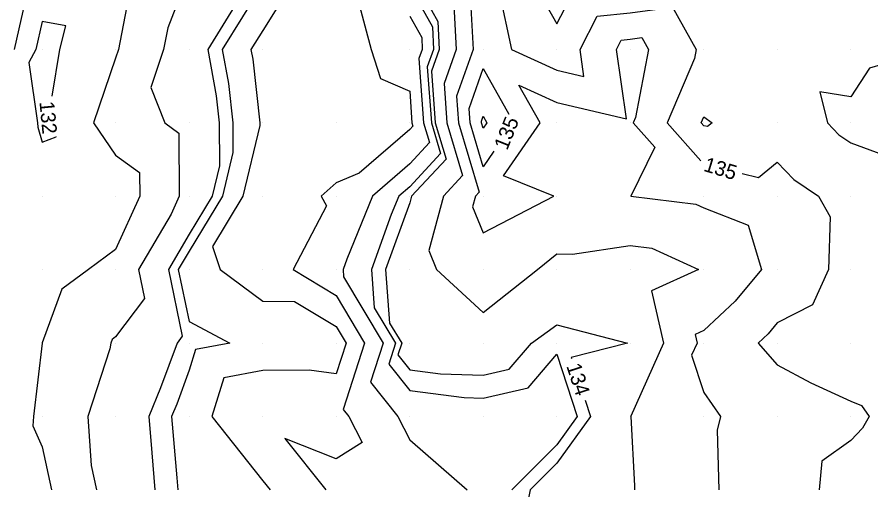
# Model space of a CAD drawing. Extents: x 2354170 to 2357230, y 866100 to 868290.
# Drawn here: x 2354276.5 to 2354392.7, y 867750 to 867814.4 of the extents above; entities that cross this region are included whole.
import ezdxf

# ---------------------------------------------------------------- set-up
doc = ezdxf.new("R2010")
doc.units = 0
for name, color, linetype in [('Default', 7, 'Continuous'), ('DTM Contours Major', 7, 'Continuous'), ('DTM Contours Major Text', 7, 'Continuous'), ('DTM Contours Minor', 7, 'Continuous'), ('DTM Contours Minor Text', 7, 'Continuous'), ('Exist DTM QL2 LIDAR Elevation Point', 7, 'Continuous')]:
    doc.layers.add(name, color=color, linetype=linetype)

msp = doc.modelspace()

# ---------------------------------------------------------------- linework, layer by layer
at = {"layer": 'Default'}
for points in [[(2354303.81, 867842.92), (2354305.86, 867840.02), (2354306.94, 867836.99), (2354305.94, 867830.02), (2354304.36, 867824.42), (2354308.13, 867820.02), (2354306.58, 867816.64), (2354302.49, 867810.02), (2354303.63, 867803.69), (2354304.04, 867800.02), (2354304.08, 867794.14), (2354303.09, 867790.02), (2354299.96, 867784.84), (2354297.13, 867780.02), (2354299.03, 867770.95), (2354298.32, 867770.02), (2354296.07, 867763.92), (2354294.46, 867760.02), (2354294.9, 867755.09), (2354295.31, 867750.03)], [(2354374.53, 867823.54), (2354373.97, 867824.03), (2354369.96, 867825.65), (2354366.33, 867826.39), (2354359.96, 867826.13), (2354356.51, 867826.57), (2354349.96, 867824.01), (2354340.92, 867820.02), (2354342.13, 867817.85), (2354343.82, 867810.02), (2354349.96, 867807.2), (2354353.66, 867806.32), (2354353.13, 867810.02), (2354355.46, 867814.53), (2354359.96, 867814.99), (2354365.71, 867815.76), (2354368.94, 867810.02), (2354368.7, 867808.76), (2354365, 867800.02), (2354369.55, 867794.82)], [(2354276.21, 867810.02), (2354278.01, 867818.07), (2354277.71, 867820.02), (2354275.48, 867825.54)], [(2354349.96, 867821.64), (2354346.29, 867820.02), (2354349.96, 867813.47), (2354352.2, 867817.79), (2354359.96, 867818.6), (2354369.86, 867819.92), (2354369.96, 867819.74), (2354370.17, 867820.02), (2354370.06, 867820.12), (2354369.96, 867820.15), (2354361.77, 867821.83), (2354359.96, 867821.75), (2354352.62, 867822.68), (2354349.96, 867821.64)], [(2354299.79, 867820.02), (2354297.04, 867812.95), (2354296.47, 867810.02), (2354294.76, 867804.81), (2354296.63, 867800.02), (2354298.55, 867798.61), (2354298.62, 867790.02), (2354297.52, 867787.58), (2354293.08, 867780.02), (2354293.9, 867776.08), (2354289.96, 867770.87), (2354289.48, 867770.51), (2354289.3, 867770.02), (2354289.19, 867769.25), (2354286.19, 867760.02), (2354286.62, 867753.37), (2354287.35, 867750.02)], [(2354314.62, 867820.02), (2354309.96, 867812.6), (2354308.36, 867810.02), (2354308.61, 867808.67), (2354309.57, 867800.02), (2354309.57, 867799.63), (2354307.26, 867790.02), (2354303.12, 867783.18), (2354304.2, 867780.02), (2354309.96, 867775.73), (2354314.29, 867775.7), (2354319.96, 867772.27), (2354321.31, 867770.02), (2354319.96, 867765.84), (2354316.28, 867766.34), (2354309.96, 867766.3), (2354304.67, 867765.31), (2354303.03, 867760.02), (2354309.96, 867751.27), (2354310.96, 867750.02)], [(2354330.67, 867820.9), (2354330.61, 867820.66), (2354330.33, 867820.02), (2354333.78, 867813.83), (2354333.97, 867810.02), (2354332.92, 867807.06), (2354333.43, 867800.02), (2354334.91, 867795.07), (2354330.21, 867790.02), (2354329.96, 867789.1), (2354326.69, 867780.02), (2354327.23, 867772.75), (2354328.87, 867770.02), (2354328.35, 867768.4), (2354329.96, 867766.36), (2354334.17, 867765.82), (2354339.96, 867765.66), (2354343.51, 867766.47), (2354346.53, 867770.02), (2354349.96, 867772.51), (2354359.57, 867770.02), (2354351.92, 867768.06), (2354351.96, 867767.94)], [(2354291.91, 867818.07), (2354290.36, 867810.02), (2354289.96, 867808.81), (2354286.94, 867800.02), (2354289.96, 867795.63), (2354293.21, 867793.26), (2354293.23, 867790.02), (2354289.96, 867782.78), (2354286.25, 867780.02), (2354282.64, 867777.34), (2354279.96, 867770.05), (2354279.95, 867770.03), (2354279.95, 867770.02), (2354279.95, 867770.01), (2354278.77, 867760.02), (2354278.68, 867758.74), (2354279.96, 867755.88), (2354281.24, 867750.02)], [(2354338.16, 867818.22), (2354338.59, 867810.02), (2354336.33, 867803.66), (2354336.59, 867800.02), (2354339.42, 867790.57), (2354338.91, 867790.02), (2354338.52, 867788.58), (2354339.96, 867785.05), (2354349.57, 867790.02), (2354342.74, 867792.8), (2354347.69, 867800.02), (2354344.83, 867805.15), (2354349.96, 867802.8), (2354359.44, 867800.55), (2354358.08, 867810.02), (2354358.72, 867811.26), (2354359.96, 867811.39), (2354361.55, 867811.61), (2354362.44, 867810.02), (2354360.69, 867800.75), (2354360.38, 867800.02), (2354363.3, 867796.69), (2354360.05, 867790.02), (2354368.88, 867788.93), (2354369.96, 867788.43), (2354376.01, 867786.07), (2354377.84, 867780.02), (2354374.25, 867775.73), (2354369.96, 867771.74), (2354368.78, 867771.2), (2354369.05, 867770.02), (2354368.31, 867768.36), (2354369.96, 867763.27), (2354372.23, 867760.02), (2354371.81, 867758.17), (2354372.02, 867750.02)], [(2354322.8, 867817.18), (2354324.7, 867810.02), (2354326, 867806.06), (2354329.96, 867804.32), (2354330.27, 867800.02), (2354330.41, 867799.58), (2354329.96, 867799.1), (2354323.09, 867793.14), (2354319.96, 867791.86), (2354317.93, 867790.02), (2354318.65, 867788.71), (2354314.09, 867780.02), (2354319.96, 867776.48), (2354323.83, 867770.02), (2354320.91, 867760.97), (2354321.66, 867760.02), (2354323.48, 867756.5), (2354319.96, 867754.26), (2354312.97, 867757.01), (2354318.54, 867750.02)], [(2354335.97, 867816.03), (2354336.28, 867810.02), (2354334.63, 867805.36), (2354335.01, 867800.02), (2354337.16, 867792.82), (2354334.56, 867790.02), (2354332.57, 867782.62), (2354333.63, 867780.02), (2354339.96, 867774.17), (2354347.33, 867780.02), (2354349.96, 867782.17), (2354352.1, 867782.15), (2354359.96, 867783.31), (2354362.9, 867782.95), (2354369.26, 867780.02), (2354362.87, 867777.12), (2354364.48, 867770.02), (2354360.03, 867760.09), (2354360.06, 867760.02), (2354360.53, 867750.58), (2354360.54, 867750.02)], [(2354329.96, 867814.55), (2354331.59, 867811.64), (2354331.67, 867810.02), (2354331.22, 867808.76), (2354331.85, 867800.02), (2354332.66, 867797.32), (2354329.96, 867794.43), (2354324.88, 867790.02), (2354321.4, 867781.46), (2354320.89, 867780.02), (2354320.96, 867779.02), (2354326.35, 867770.02), (2354324.63, 867764.68), (2354328.33, 867760.02), (2354329.96, 867756.85), (2354337.79, 867750.02)], [(2354279.96, 867813.83), (2354279.11, 867810.02), (2354278.17, 867808.23), (2354279.32, 867800.02), (2354279.36, 867799.42), (2354279.96, 867797.39), (2354281.87, 867798.11), (2354281.84, 867798.15)], [(2354281.32, 867803.66), (2354282.35, 867810.02), (2354283.18, 867813.24), (2354279.96, 867813.83)], [(2354399.96, 867809.62), (2354392.52, 867807.46), (2354389.96, 867803.56), (2354385.75, 867804.23), (2354386.8, 867800.02), (2354388.35, 867798.4), (2354389.96, 867797.31), (2354394.29, 867795.69)], [(2354338.17, 867800.02), (2354338.03, 867801.95), (2354339.96, 867807.41), (2354343.43, 867801.17)], [(2354339.75, 867800.02), (2354339.73, 867800.25), (2354339.96, 867800.91), (2354340.46, 867800.02), (2354339.96, 867799.3), (2354339.75, 867800.02)], [(2354369.62, 867800.02), (2354369.96, 867800.84), (2354371.13, 867800.02), (2354370.48, 867799.5), (2354369.96, 867799.62), (2354369.62, 867800.02)], [(2354341.43, 867796.16), (2354339.96, 867794.02), (2354338.17, 867800.02)], [(2354375.18, 867793.11), (2354377.4, 867792.58), (2354379.96, 867794.66), (2354382.23, 867792.28), (2354385.59, 867790.02), (2354387.16, 867787.21), (2354386.92, 867780.02), (2354384.78, 867775.21), (2354379.96, 867772.77), (2354378.71, 867771.27), (2354377.36, 867770.02), (2354379.96, 867767.07), (2354384.54, 867764.59), (2354389.96, 867762.1), (2354391.44, 867761.5), (2354392.48, 867760.02), (2354391.55, 867758.43), (2354389.96, 867756.76), (2354386.04, 867753.94), (2354385.67, 867750.02)], [(2354353.83, 867762.24), (2354354.56, 867760.02), (2354349.96, 867753.66), (2354346.35, 867750.02), (2354345.27, 867744.71), (2354339.96, 867742.52), (2354338.4, 867741.59), (2354337.77, 867740.02), (2354337.57, 867732.41), (2354332.39, 867730.02), (2354332, 867727.98), (2354332.22, 867720.02), (2354331.51, 867718.47), (2354332.17, 867710.02), (2354331.44, 867708.55), (2354330.24, 867700.02), (2354330.18, 867699.8), (2354329.96, 867699.2), (2354322.05, 867690.02), (2354319.96, 867688.67), (2354311.87, 867688.11), (2354311.86, 867685.47)]]:
    msp.add_lwpolyline(points, dxfattribs=at)
at = {"layer": 'DTM Contours Major'}
for points in [[(2354374.53, 867823.54), (2354373.97, 867824.03), (2354369.96, 867825.65), (2354366.33, 867826.39), (2354359.96, 867826.13), (2354356.51, 867826.57), (2354349.96, 867824.01), (2354340.92, 867820.02), (2354342.13, 867817.85), (2354343.82, 867810.02), (2354349.96, 867807.2), (2354353.66, 867806.32), (2354353.13, 867810.02), (2354355.46, 867814.53), (2354359.96, 867814.99), (2354365.71, 867815.76), (2354368.94, 867810.02), (2354368.7, 867808.76), (2354365, 867800.02), (2354369.55, 867794.82)], [(2354338.17, 867800.02), (2354338.03, 867801.95), (2354339.96, 867807.41), (2354343.43, 867801.17)], [(2354341.43, 867796.16), (2354339.96, 867794.02), (2354338.17, 867800.02)], [(2354375.18, 867793.11), (2354377.4, 867792.58), (2354379.96, 867794.66), (2354382.23, 867792.28), (2354385.59, 867790.02), (2354387.16, 867787.21), (2354386.92, 867780.02), (2354384.78, 867775.21), (2354379.96, 867772.77), (2354378.71, 867771.27), (2354377.36, 867770.02), (2354379.96, 867767.07), (2354384.54, 867764.59), (2354389.96, 867762.1), (2354391.44, 867761.5), (2354392.48, 867760.02), (2354391.55, 867758.43), (2354389.96, 867756.76), (2354386.04, 867753.94), (2354385.67, 867750.02)]]:
    msp.add_lwpolyline(points, dxfattribs=at)
at = {"layer": 'DTM Contours Minor'}
for points in [[(2354309.96, 867818.94), (2354304.45, 867810.02), (2354305.29, 867805.35), (2354305.88, 867800.02), (2354305.91, 867795.97), (2354304.48, 867790.02), (2354299.96, 867782.55), (2354298.48, 867780.02), (2354299.96, 867772.94), (2354305.48, 867770.02), (2354300.83, 867769.15), (2354299.96, 867766.34), (2354298.26, 867761.72), (2354297.56, 867760.02), (2354298.29, 867751.69), (2354298.42, 867750.02)], [(2354329.96, 867818.63), (2354333.05, 867813.1), (2354333.21, 867810.02), (2354332.36, 867807.63), (2354332.91, 867800.02), (2354334.16, 867795.82), (2354329.96, 867791.31), (2354328.47, 867790.02), (2354327.45, 867787.51), (2354324.76, 867780.02), (2354325.14, 867774.84), (2354328.03, 867770.02), (2354327.11, 867767.16), (2354329.96, 867763.56), (2354337.39, 867762.6), (2354339.96, 867762.53), (2354346.06, 867763.92), (2354349.96, 867768.5), (2354352.74, 867760.02), (2354349.96, 867756.17), (2354343.86, 867750.02)], [(2354279.96, 867813.83), (2354279.11, 867810.02), (2354278.17, 867808.23), (2354279.32, 867800.02), (2354279.36, 867799.42), (2354279.96, 867797.39), (2354281.87, 867798.11), (2354281.84, 867798.15)], [(2354281.32, 867803.66), (2354282.35, 867810.02), (2354283.18, 867813.24), (2354279.96, 867813.83)]]:
    msp.add_lwpolyline(points, dxfattribs=at)
at = {"layer": 'Exist DTM QL2 LIDAR Elevation Point'}
for p, q in [((2354279.96, 867810.02), (2354279.96, 867810.02)), ((2354289.96, 867810.02), (2354289.96, 867810.02)), ((2354299.96, 867810.02), (2354299.96, 867810.02)), ((2354309.96, 867810.02), (2354309.96, 867810.02)), ((2354329.96, 867810.02), (2354329.96, 867810.02)), ((2354339.96, 867810.02), (2354339.96, 867810.02)), ((2354349.96, 867810.02), (2354349.96, 867810.02)), ((2354359.96, 867810.02), (2354359.96, 867810.02)), ((2354369.96, 867810.02), (2354369.96, 867810.02)), ((2354379.96, 867810.02), (2354379.96, 867810.02)), ((2354389.96, 867810.02), (2354389.96, 867810.02)), ((2354279.96, 867800.02), (2354279.96, 867800.02)), ((2354289.96, 867800.02), (2354289.96, 867800.02)), ((2354299.96, 867800.02), (2354299.96, 867800.02)), ((2354309.96, 867800.02), (2354309.96, 867800.02)), ((2354319.96, 867800.02), (2354319.96, 867800.02)), ((2354329.96, 867800.02), (2354329.96, 867800.02)), ((2354339.96, 867800.02), (2354339.96, 867800.02)), ((2354349.96, 867800.02), (2354349.96, 867800.02)), ((2354359.96, 867800.02), (2354359.96, 867800.02)), ((2354369.96, 867800.02), (2354369.96, 867800.02)), ((2354379.96, 867800.02), (2354379.96, 867800.02)), ((2354389.96, 867800.02), (2354389.96, 867800.02)), ((2354279.96, 867790.02), (2354279.96, 867790.02)), ((2354289.96, 867790.02), (2354289.96, 867790.02)), ((2354299.96, 867790.02), (2354299.96, 867790.02)), ((2354309.96, 867790.02), (2354309.96, 867790.02)), ((2354319.96, 867790.02), (2354319.96, 867790.02)), ((2354329.96, 867790.02), (2354329.96, 867790.02)), ((2354339.96, 867790.02), (2354339.96, 867790.02)), ((2354349.96, 867790.02), (2354349.96, 867790.02)), ((2354359.96, 867790.02), (2354359.96, 867790.02)), ((2354369.96, 867790.02), (2354369.96, 867790.02)), ((2354379.96, 867790.02), (2354379.96, 867790.02)), ((2354389.96, 867790.02), (2354389.96, 867790.02)), ((2354279.96, 867780.02), (2354279.96, 867780.02)), ((2354289.96, 867780.02), (2354289.96, 867780.02)), ((2354299.96, 867780.02), (2354299.96, 867780.02)), ((2354309.96, 867780.02), (2354309.96, 867780.02)), ((2354319.96, 867780.02), (2354319.96, 867780.02)), ((2354329.96, 867780.02), (2354329.96, 867780.02)), ((2354339.96, 867780.02), (2354339.96, 867780.02)), ((2354349.96, 867780.02), (2354349.96, 867780.02)), ((2354359.96, 867780.02), (2354359.96, 867780.02)), ((2354369.96, 867780.02), (2354369.96, 867780.02)), ((2354379.96, 867780.02), (2354379.96, 867780.02)), ((2354389.96, 867780.02), (2354389.96, 867780.02)), ((2354279.96, 867770.02), (2354279.96, 867770.02)), ((2354289.96, 867770.02), (2354289.96, 867770.02)), ((2354299.96, 867770.02), (2354299.96, 867770.02)), ((2354309.96, 867770.02), (2354309.96, 867770.02)), ((2354319.96, 867770.02), (2354319.96, 867770.02)), ((2354329.96, 867770.02), (2354329.96, 867770.02)), ((2354339.96, 867770.02), (2354339.96, 867770.02)), ((2354349.96, 867770.02), (2354349.96, 867770.02)), ((2354359.96, 867770.02), (2354359.96, 867770.02)), ((2354369.96, 867770.02), (2354369.96, 867770.02)), ((2354379.96, 867770.02), (2354379.96, 867770.02)), ((2354389.96, 867770.02), (2354389.96, 867770.02)), ((2354279.96, 867760.02), (2354279.96, 867760.02)), ((2354289.96, 867760.02), (2354289.96, 867760.02)), ((2354299.96, 867760.02), (2354299.96, 867760.02)), ((2354309.96, 867760.02), (2354309.96, 867760.02)), ((2354319.96, 867760.02), (2354319.96, 867760.02)), ((2354329.96, 867760.02), (2354329.96, 867760.02)), ((2354339.96, 867760.02), (2354339.96, 867760.02)), ((2354349.96, 867760.02), (2354349.96, 867760.02)), ((2354359.96, 867760.02), (2354359.96, 867760.02)), ((2354369.96, 867760.02), (2354369.96, 867760.02)), ((2354379.96, 867760.02), (2354379.96, 867760.02)), ((2354389.96, 867760.02), (2354389.96, 867760.02))]:
    msp.add_line(p, q, dxfattribs=at)

# ---------------------------------------------------------------- texts
at = {"layer": 'Default'}
for s, rotation, p in [('132', 275.4721, (2354279.59, 867802.85)), ('135', 68.2381, (2354343.22, 867796.18)), ('135', 343.1025, (2354369.83, 867793.49)), ('134', 288.1404, (2354351.25, 867766.91))]:
    msp.add_text(s, height=2, rotation=rotation, dxfattribs=at).set_placement(p)
at = {"layer": 'DTM Contours Major Text'}
for rotation, p in [(68.2381, (2354343.22, 867796.18)), (343.1025, (2354369.83, 867793.49))]:
    msp.add_text('135', height=2, rotation=rotation, dxfattribs=at).set_placement(p)
at = {"layer": 'DTM Contours Minor Text'}
msp.add_text('132', height=2, rotation=275.4721, dxfattribs=at).set_placement((2354279.59, 867802.85))

doc.saveas('drawing.dxf')
